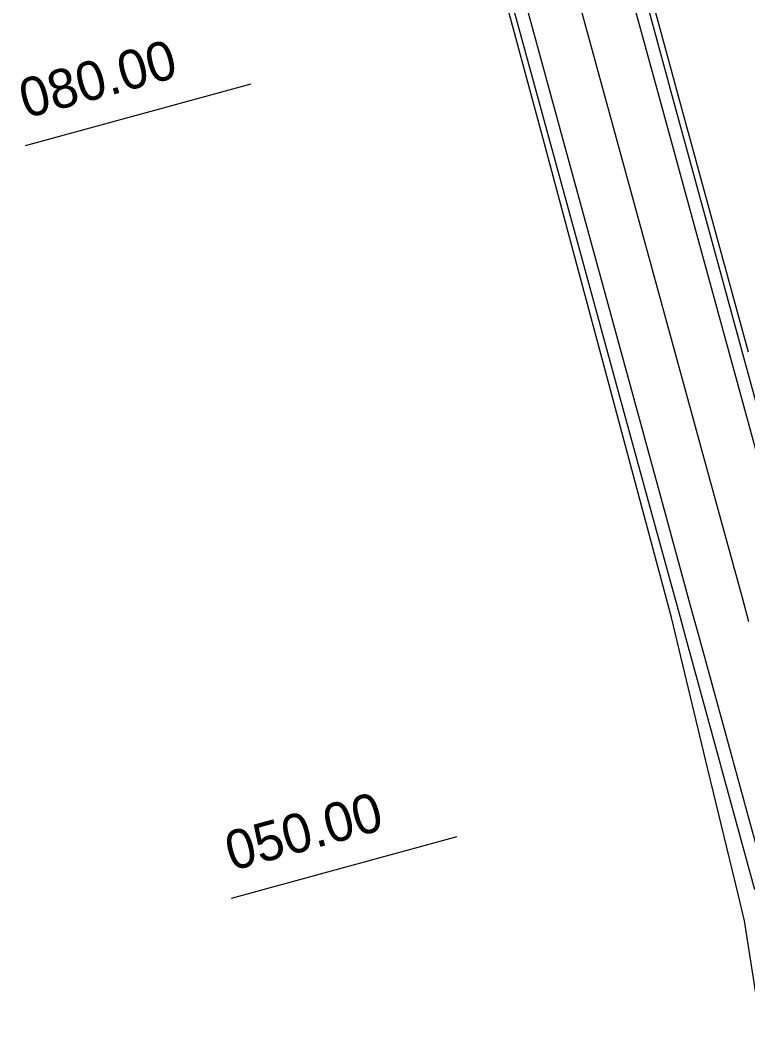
# Model space of a CAD drawing. Extents: x -550605 to -538780, y -1102367 to -1093705.
# Drawn here: x -547344.41 to -547316.42, y -1101206.97 to -1101168.4 of the extents above; entities that cross this region are included whole.
import ezdxf

# ---------------------------------------------------------------- set-up
doc = ezdxf.new("R2010")
doc.units = 0
for name, color, linetype in [('SIT - hrany vozovky', 7, 'Continuous'), ('SIT - osa cesty', 7, 'Continuous'), ('SIT - paty násypů', 7, 'Continuous'), ('SIT - staničení po 30m', 7, 'Continuous')]:
    doc.layers.add(name, color=color, linetype=linetype)

msp = doc.modelspace()

# ---------------------------------------------------------------- linework, layer by layer
at = {"layer": 'SIT - hrany vozovky'}
for points in [[(-547315.771, -1101186.188), (-547317.091, -1101181.365), (-547318.411, -1101176.542), (-547319.731, -1101171.72), (-547321.051, -1101166.897)], [(-547315.289, -1101186.056), (-547316.609, -1101181.233), (-547317.929, -1101176.41), (-547319.249, -1101171.588), (-547320.569, -1101166.765)], [(-547316.152, -1101201.844), (-547317.458, -1101197.072), (-547317.472, -1101197.021), (-547318.792, -1101192.198), (-547319.042, -1101191.285), (-547320.112, -1101187.376), (-547321.432, -1101182.553), (-547322.752, -1101177.73), (-547324.072, -1101172.908), (-547325.392, -1101168.085)], [(-547315.67, -1101201.712), (-547316.976, -1101196.94), (-547316.99, -1101196.889), (-547318.31, -1101192.066), (-547318.56, -1101191.153), (-547319.63, -1101187.244), (-547320.95, -1101182.421), (-547322.269, -1101177.598), (-547323.589, -1101172.776), (-547324.909, -1101167.953)]]:
    msp.add_lwpolyline(points, dxfattribs=at)
at = {"layer": 'SIT - osa cesty'}
msp.add_lwpolyline([(-547316.381, -1101191.538), (-547316.631, -1101190.625), (-547317.701, -1101186.716), (-547319.02, -1101181.893), (-547320.34, -1101177.07), (-547321.66, -1101172.248), (-547322.98, -1101167.425)], dxfattribs=at)
at = {"layer": 'SIT - paty násypů'}
for points in [[(-547316.392, -1101181.174), (-547317.712, -1101176.351), (-547319.031, -1101171.528), (-547320.35, -1101166.705)], [(-547315.931, -1101206.967), (-547316.554, -1101203.045), (-547316.8, -1101202.021), (-547317.957, -1101197.208), (-547317.969, -1101197.157), (-547319.139, -1101192.293), (-547319.36, -1101191.372), (-547320.404, -1101187.456), (-547321.702, -1101182.627), (-547322.999, -1101177.798), (-547324.297, -1101172.969), (-547325.606, -1101168.144)]]:
    msp.add_lwpolyline(points, dxfattribs=at)
at = {"layer": 'SIT - staničení po 30m'}
for points in [[(-547344.2, -1101173.233), (-547335.519, -1101170.857)], [(-547336.28, -1101202.169), (-547327.599, -1101199.793)]]:
    msp.add_lwpolyline(points, dxfattribs=at)

# ---------------------------------------------------------------- texts
for s, p in [('080.00', (-547344.186, -1101172.192)), ('050.00', (-547336.266, -1101201.128))]:
    msp.add_text(s, height=1.5, rotation=15.307, dxfattribs=at).set_placement(p)

doc.saveas('drawing.dxf')
